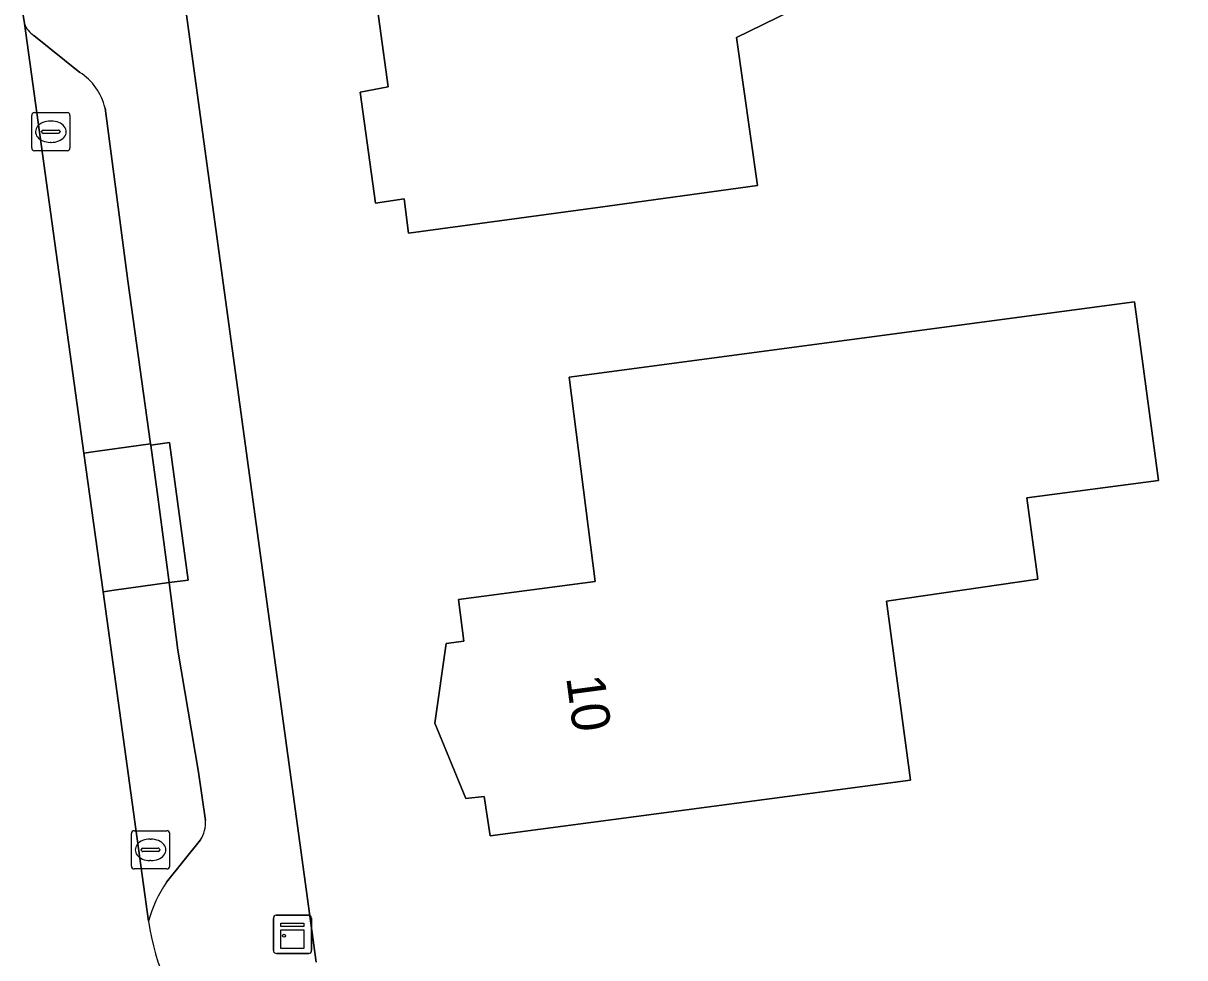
# Model space of a CAD drawing. Extents: x 160455 to 162082, y 388339 to 389736.
# Drawn here: x 161216.55 to 161246.94, y 388512.53 to 388536.99 of the extents above; entities that cross this region are included whole.
import ezdxf

# ---------------------------------------------------------------- set-up
doc = ezdxf.new("R2010")
doc.units = 0
for name, color, linetype in [('IMGEO_Erf', 7, 'Continuous'), ('IMGEO_Kast', 7, 'Continuous'), ('IMGEO_Kolk', 7, 'Continuous'), ('IMGEO_Pand', 7, 'Continuous'), ('IMGEO_Pand_nummerreeks', 7, 'Continuous'), ('IMGEO_Parkeervlak_open', 7, 'Continuous'), ('IMGEO_Rijbaan_lokaal_open', 7, 'Continuous'), ('IMGEO_Voetpad_open', 7, 'Continuous')]:
    doc.layers.add(name, color=color, linetype=linetype)

msp = doc.modelspace()

# ---------------------------------------------------------------- linework, layer by layer
at = {"layer": 'IMGEO_Erf'}
for points in [[(161245.793, 388542.806), (161246.937, 388540.471), (161242.995, 388538.54), (161242.252, 388540.058), (161235.212, 388536.609), (161235.756, 388532.738), (161231.584, 388532.167), (161226.63, 388531.489), (161226.511, 388532.393), (161225.767, 388532.275), (161225.366, 388535.18), (161226.095, 388535.325), (161225.662, 388538.505), (161229.047, 388538.968), (161228.89, 388540.046), (161231.259, 388540.371), (161231.405, 388539.284), (161233.749, 388539.63), (161233.372, 388542.289), (161243.593, 388547.296)], [(161239.757, 388517.178), (161228.761, 388515.717), (161228.603, 388516.748), (161228.123, 388516.693), (161227.314, 388518.665), (161227.612, 388520.752), (161228.074, 388520.81), (161227.937, 388521.901), (161231.514, 388522.374), (161230.833, 388527.725), (161245.626, 388529.698), (161246.25, 388525.023), (161242.807, 388524.564), (161243.09, 388522.44), (161239.131, 388521.863)]]:
    msp.add_lwpolyline(points, close=True, dxfattribs=at)
msp.add_lwpolyline([(161220.445, 388539.954), (161224.215, 388512.413)], dxfattribs=at)
at = {"layer": 'IMGEO_Kast'}
for p, q in [((161223.091, 388512.716), (161223.091, 388513.557)), ((161223.091, 388513.557), (161223.091, 388512.716)), ((161223.166, 388513.641), (161224.007, 388513.641)), ((161224.007, 388513.641), (161223.166, 388513.641)), ((161224.091, 388513.566), (161224.091, 388512.725)), ((161224.091, 388512.725), (161224.091, 388513.566)), ((161224.016, 388512.641), (161223.175, 388512.641)), ((161223.175, 388512.641), (161224.016, 388512.641))]:
    msp.add_line(p, q, dxfattribs=at)
for points in [[(161223.286, 388513.431), (161223.886, 388513.431), (161223.886, 388513.346), (161223.286, 388513.346), (161223.286, 388513.431)], [(161223.286, 388513.256), (161223.886, 388513.256), (161223.886, 388512.767), (161223.286, 388512.767), (161223.286, 388513.256)]]:
    msp.add_lwpolyline(points, dxfattribs=at)
msp.add_circle((161223.37, 388513.105), 0.0377, dxfattribs=at)
for centre, start, end in [((161223.169, 388513.563), 92.4484, 184.2845), ((161223.169, 388513.563), 92.4484, 184.2845), ((161224.013, 388513.563), 2.4484, 94.2845), ((161224.013, 388513.563), 2.4484, 94.2845), ((161223.169, 388512.719), 182.4484, 274.2845), ((161223.169, 388512.719), 182.4484, 274.2845), ((161224.013, 388512.719), 272.4484, 4.2845), ((161224.013, 388512.719), 272.4484, 4.2845)]:
    msp.add_arc(centre, 0.0779, start, end, dxfattribs=at)
at = {"layer": 'IMGEO_Kolk'}
for p, q in [((161216.844, 388534.648), (161217.696, 388534.648)), ((161216.769, 388533.722), (161216.769, 388534.574)), ((161217.257, 388534.428), (161217.282, 388534.428)), ((161217.77, 388534.574), (161217.77, 388533.722)), ((161217.028, 388534.142), (161217.028, 388534.154)), ((161217.466, 388534.105), (161217.068, 388534.105)), ((161217.071, 388534.191), (161217.469, 388534.191)), ((161217.512, 388534.154), (161217.512, 388534.142)), ((161217.28, 388533.868), (161217.255, 388533.868)), ((161217.696, 388533.648), (161216.844, 388533.648)), ((161219.452, 388515.852), (161220.304, 388515.852)), ((161219.377, 388514.926), (161219.377, 388515.778)), ((161219.865, 388515.632), (161219.89, 388515.632)), ((161220.378, 388515.778), (161220.378, 388514.926)), ((161219.636, 388515.346), (161219.636, 388515.358)), ((161220.074, 388515.309), (161219.676, 388515.309)), ((161219.679, 388515.395), (161220.077, 388515.395)), ((161220.12, 388515.358), (161220.12, 388515.346)), ((161219.888, 388515.072), (161219.863, 388515.072)), ((161220.304, 388514.852), (161219.452, 388514.852))]:
    msp.add_line(p, q, dxfattribs=at)
for points in [[(161216.844, 388534.648), (161217.696, 388534.648)], [(161216.769, 388533.722), (161216.769, 388534.574)], [(161217.77, 388534.574), (161217.77, 388533.722)], [(161217.696, 388533.648), (161216.844, 388533.648)], [(161219.452, 388515.852), (161220.304, 388515.852)], [(161219.377, 388514.926), (161219.377, 388515.778)], [(161220.378, 388515.778), (161220.378, 388514.926)], [(161220.304, 388514.852), (161219.452, 388514.852)]]:
    msp.add_lwpolyline(points, dxfattribs=at)
for centre, radius, start, end in [((161216.846, 388534.572), 0.0765, 91.552, 178.448), ((161216.846, 388534.572), 0.0765, 91.552, 178.448), ((161217.694, 388534.572), 0.0765, 1.552, 88.448), ((161217.694, 388534.572), 0.0765, 1.552, 88.448), ((161217.068, 388534.151), 0.0403, 85.8775, 175.7526), ((161217.065, 388534.141), 0.0366, 178.938, 274.7102), ((161217.469, 388534.148), 0.043, 264.8664, 352.4533), ((161217.473, 388534.153), 0.0386, 1.7309, 96.639), ((161216.846, 388533.724), 0.0765, 181.552, 268.448), ((161216.846, 388533.724), 0.0765, 181.552, 268.448), ((161217.694, 388533.724), 0.0765, 271.552, 358.448), ((161217.694, 388533.724), 0.0765, 271.552, 358.448), ((161219.454, 388515.776), 0.0765, 91.552, 178.448), ((161219.454, 388515.776), 0.0765, 91.552, 178.448), ((161220.302, 388515.776), 0.0765, 1.552, 88.448), ((161220.302, 388515.776), 0.0765, 1.552, 88.448), ((161219.676, 388515.355), 0.0403, 85.8775, 175.7526), ((161219.673, 388515.345), 0.0366, 178.938, 274.7102), ((161220.077, 388515.352), 0.043, 264.8664, 352.4533), ((161220.081, 388515.357), 0.0386, 1.7309, 96.639), ((161219.454, 388514.928), 0.0765, 181.552, 268.448), ((161219.454, 388514.928), 0.0765, 181.552, 268.448), ((161220.302, 388514.928), 0.0765, 271.552, 358.448), ((161220.302, 388514.928), 0.0765, 271.552, 358.448)]:
    msp.add_arc(centre, radius, start, end, dxfattribs=at)
for centre, major_axis, ratio, start_param, end_param in [((161217.256, 388534.148), (-0.387, 0.002), 0.722429, 4.712389, 7.853982), ((161217.281, 388534.148), (-0.39, 0.002), 0.717154, 1.570796, 4.712389), ((161219.864, 388515.352), (-0.387, 0.002), 0.722429, 4.712389, 7.853982), ((161219.889, 388515.352), (-0.39, 0.002), 0.717154, 1.570796, 4.712389)]:
    msp.add_ellipse(centre, major_axis=major_axis, ratio=ratio, start_param=start_param, end_param=end_param, dxfattribs=at)
at = {"layer": 'IMGEO_Pand'}
for points in [[(161245.793, 388542.806), (161243.593, 388547.296), (161233.372, 388542.289), (161233.749, 388539.63), (161231.405, 388539.284), (161231.259, 388540.371), (161228.89, 388540.046), (161229.047, 388538.968), (161225.662, 388538.505), (161226.095, 388535.325), (161225.366, 388535.18), (161225.767, 388532.275), (161226.511, 388532.393), (161226.63, 388531.489), (161231.584, 388532.167), (161235.756, 388532.738), (161235.212, 388536.609), (161242.252, 388540.058), (161242.995, 388538.54), (161246.937, 388540.471)], [(161228.761, 388515.717), (161239.757, 388517.178), (161239.131, 388521.863), (161243.09, 388522.44), (161242.807, 388524.564), (161246.25, 388525.023), (161245.626, 388529.698), (161230.833, 388527.725), (161231.514, 388522.374), (161227.937, 388521.901), (161228.074, 388520.81), (161227.612, 388520.752), (161227.314, 388518.665), (161228.123, 388516.693), (161228.603, 388516.748)]]:
    msp.add_lwpolyline(points, close=True, dxfattribs=at)
at = {"layer": 'IMGEO_Parkeervlak_open'}
for points in [[(161216.577, 388536.979), (161218.133, 388525.734), (161218.426, 388525.774), (161219.878, 388525.975), (161219.288, 388530.243), (161218.687, 388534.766)], [(161218.024, 388535.701), (161216.825, 388536.668)], [(161220.363, 388522.345), (161218.927, 388522.146), (161218.635, 388522.106), (161219.827, 388513.486)], [(161221.318, 388516.123), (161221.135, 388517.381), (161220.594, 388520.578), (161220.363, 388522.345)], [(161220.299, 388514.504), (161221.183, 388515.611)]]:
    msp.add_lwpolyline(points, dxfattribs=at)
msp.add_lwpolyline([(161220.052, 388524.721), (161219.882, 388525.943), (161219.878, 388525.975), (161218.426, 388525.774), (161218.133, 388525.734), (161218.635, 388522.106), (161218.927, 388522.146), (161220.363, 388522.345)], close=True, dxfattribs=at)
for centre, radius, start, end in [((161217.141, 388537.174), 0.597, 199.1066, 238.0331), ((161217.229, 388534.435), 1.495, 12.7935, 57.8867), ((161220.487, 388516.068), 0.833, 326.7023, 3.7555), ((161222.84, 388512.707), 3.112, 144.7383, 165.5118)]:
    msp.add_arc(centre, radius, start, end, dxfattribs=at)
at = {"layer": 'IMGEO_Rijbaan_lokaal_open'}
for points in [[(161218.635, 388522.106), (161218.133, 388525.734), (161216.577, 388536.979), (161216.547, 388537.197)], [(161219.827, 388513.486), (161218.635, 388522.106)]]:
    msp.add_lwpolyline(points, dxfattribs=at)
msp.add_arc((161225.963, 388514.345), 6.196, 187.9723, 220.1761, dxfattribs=at)
at = {"layer": 'IMGEO_Voetpad_open'}
for points in [[(161224.215, 388512.413), (161220.445, 388539.954)], [(161216.547, 388537.197), (161216.577, 388536.979)], [(161216.825, 388536.668), (161218.024, 388535.701)], [(161218.687, 388534.766), (161219.288, 388530.243), (161219.878, 388525.975), (161219.882, 388525.943), (161220.372, 388526.009), (161220.858, 388522.411), (161220.363, 388522.345), (161220.594, 388520.578), (161221.135, 388517.381), (161221.318, 388516.123)], [(161221.183, 388515.611), (161220.299, 388514.504)]]:
    msp.add_lwpolyline(points, dxfattribs=at)
msp.add_lwpolyline([(161220.372, 388526.009), (161219.882, 388525.943), (161220.052, 388524.721), (161220.363, 388522.345), (161220.858, 388522.411)], close=True, dxfattribs=at)
for centre, radius, start, end in [((161217.141, 388537.174), 0.597, 199.1066, 238.0331), ((161217.229, 388534.435), 1.495, 12.7935, 57.8867), ((161220.487, 388516.068), 0.833, 326.7023, 3.7555), ((161222.84, 388512.707), 3.112, 144.7383, 165.5118), ((161225.963, 388514.345), 6.196, 187.9723, 220.1761)]:
    msp.add_arc(centre, radius, start, end, dxfattribs=at)

# ---------------------------------------------------------------- texts
at = {"layer": 'IMGEO_Pand_nummerreeks'}
msp.add_text('10', height=1, rotation=277.5898, dxfattribs=at).set_placement((161230.75, 388519.867))

doc.saveas('drawing.dxf')
